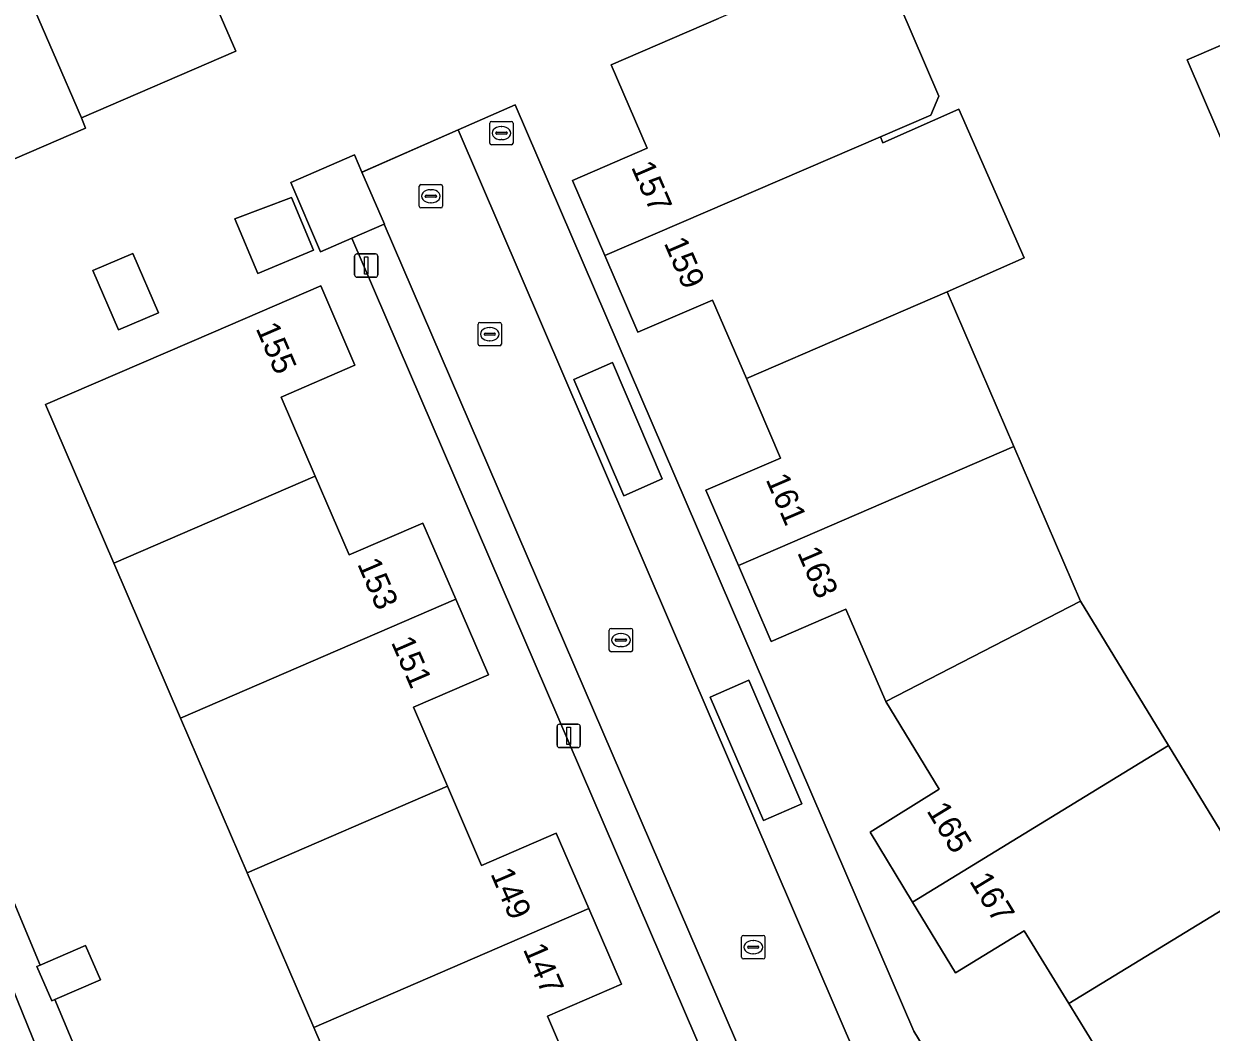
# Model space of a CAD drawing. Extents: x 157767 to 159172, y 387839 to 389425.
# Drawn here: x 158289.9 to 158340.7, y 388636.6 to 388679.7 of the extents above; entities that cross this region are included whole.
import ezdxf

# ---------------------------------------------------------------- set-up
doc = ezdxf.new("R2010")
doc.units = 0
for name, color, linetype in [('IMGEO_Brandkraan', 7, 'Continuous'), ('IMGEO_Erf', 7, 'Continuous'), ('IMGEO_Kolk', 7, 'Continuous'), ('IMGEO_Lichtmast', 7, 'Continuous'), ('IMGEO_Muur', 7, 'Continuous'), ('IMGEO_Pand', 7, 'Continuous'), ('IMGEO_Pand_nummerreeks', 7, 'Continuous'), ('IMGEO_Parkeervlak_open', 7, 'Continuous'), ('IMGEO_Rijbaan_lokaal_open', 7, 'Continuous'), ('IMGEO_Rioolput', 7, 'Continuous'), ('IMGEO_Voetpad_open', 7, 'Continuous')]:
    doc.layers.add(name, color=color, linetype=linetype)

msp = doc.modelspace()

# ---------------------------------------------------------------- linework, layer by layer
at = {"layer": 'IMGEO_Brandkraan'}
for p, q in [((158309.852, 388674.635), (158309.852, 388675.487)), ((158309.927, 388675.561), (158310.779, 388675.561)), ((158310.34, 388675.341), (158310.365, 388675.341)), ((158310.853, 388675.487), (158310.853, 388674.635)), ((158310.111, 388675.055), (158310.111, 388675.067)), ((158310.549, 388675.018), (158310.151, 388675.018)), ((158310.154, 388675.104), (158310.552, 388675.104)), ((158310.595, 388675.067), (158310.595, 388675.055)), ((158310.779, 388674.561), (158309.927, 388674.561)), ((158310.363, 388674.781), (158310.338, 388674.781))]:
    msp.add_line(p, q, dxfattribs=at)
for points in [[(158309.852, 388674.635), (158309.852, 388675.487)], [(158309.927, 388675.561), (158310.779, 388675.561)], [(158310.853, 388675.487), (158310.853, 388674.635)], [(158310.779, 388674.561), (158309.927, 388674.561)]]:
    msp.add_lwpolyline(points, dxfattribs=at)
for centre, radius, start, end in [((158309.929, 388675.485), 0.0765, 91.552, 178.448), ((158309.929, 388675.485), 0.0765, 91.552, 178.448), ((158310.777, 388675.485), 0.0765, 1.552, 88.448), ((158310.777, 388675.485), 0.0765, 1.552, 88.448), ((158310.151, 388675.064), 0.0403, 85.8775, 175.7526), ((158310.148, 388675.054), 0.0366, 178.938, 274.7102), ((158310.552, 388675.061), 0.043, 264.8664, 352.4533), ((158310.556, 388675.066), 0.0386, 1.7309, 96.639), ((158309.929, 388674.637), 0.0765, 181.552, 268.448), ((158309.929, 388674.637), 0.0765, 181.552, 268.448), ((158310.777, 388674.637), 0.0765, 271.552, 358.448), ((158310.777, 388674.637), 0.0765, 271.552, 358.448)]:
    msp.add_arc(centre, radius, start, end, dxfattribs=at)
for centre, major_axis, ratio, start_param, end_param in [((158310.339, 388675.061), (-0.387, 0.002), 0.722429, 4.712389, 7.853982), ((158310.364, 388675.061), (-0.39, 0.002), 0.717154, 1.570796, 4.712389)]:
    msp.add_ellipse(centre, major_axis=major_axis, ratio=ratio, start_param=start_param, end_param=end_param, dxfattribs=at)
at = {"layer": 'IMGEO_Erf'}
for points in [[(158326.816, 388681.86), (158329.064, 388676.643), (158328.716, 388675.827), (158326.558, 388674.897), (158326.661, 388674.646), (158329.916, 388676.076), (158332.705, 388669.729), (158329.409, 388668.281), (158332.261, 388661.663), (158335.111, 388655.049), (158338.876, 388648.882), (158342.628, 388642.738)], [(158297.78, 388681.36), (158298.991, 388678.558), (158292.398, 388675.708), (158292.559, 388675.265), (158285.951, 388672.417), (158284.557, 388675.653), (158277.947, 388672.805), (158271.34, 388669.958), (158264.72, 388667.106), (158258.11, 388664.257), (158255.902, 388663.306), (158251.31, 388661.327), (158247.605, 388669.926), (158251.153, 388671.455), (158249.792, 388674.613), (158253.051, 388676.017), (158256.282, 388677.41), (158257.655, 388674.225), (158261.038, 388675.683), (158264.387, 388677.126), (158263.005, 388680.334)], [(158336.539, 388634.714), (158334.615, 388637.852), (158332.71, 388640.961), (158329.775, 388639.17), (158327.937, 388642.191), (158326.118, 388645.179), (158329.073, 388647.012), (158326.786, 388650.767), (158325.085, 388654.714), (158321.882, 388653.333), (158320.486, 388656.573), (158319.099, 388659.792), (158322.293, 388661.168), (158320.827, 388664.569), (158319.382, 388667.923), (158316.187, 388666.546), (158314.775, 388669.822), (158313.389, 388673.039), (158316.582, 388674.415), (158315.045, 388677.981), (158319.637, 388679.96)], [(158342.343, 388672), (158339.675, 388678.191), (158341.102, 388678.806)], [(158272.667, 388613.866), (158286.654, 388619.907), (158295.446, 388623.704), (158286.507, 388645.714), (158287.796, 388646.255), (158290.63, 388639.498), (158292.571, 388640.334), (158293.205, 388638.862), (158291.25, 388638.019), (158296.977, 388624.365), (158306.017, 388628.269), (158316.202, 388632.668), (158319.641, 388634.153), (158303.958, 388670.568), (158302.615, 388669.989), (158301.339, 388672.951), (158304.072, 388674.128), (158304.388, 388673.396), (158308.508, 388675.198), (158310.944, 388676.264), (158327.987, 388636.675), (158337.777, 388620.598), (158361.504, 388635.188)]]:
    msp.add_lwpolyline(points, dxfattribs=at)
for points in [[(158298.954, 388671.39), (158301.368, 388672.302), (158302.313, 388670.06), (158299.936, 388669.059)], [(158295.684, 388667.383), (158293.977, 388666.648), (158292.885, 388669.18), (158294.593, 388669.915)], [(158303.838, 388657.027), (158306.997, 388658.388), (158308.397, 388655.14), (158309.794, 388651.897), (158306.591, 388650.516), (158308.046, 388647.14), (158309.505, 388643.755), (158312.697, 388645.131), (158314.086, 388641.909), (158315.48, 388638.674), (158312.316, 388637.31), (158313.847, 388633.757), (158305.249, 388630.052), (158303.27, 388634.644), (158302.329, 388636.828), (158299.479, 388643.442), (158296.629, 388650.056), (158293.779, 388656.67), (158290.854, 388663.458), (158298.032, 388666.551), (158302.623, 388668.529), (158304.085, 388665.136), (158300.93, 388663.777), (158302.385, 388660.4)]]:
    msp.add_lwpolyline(points, close=True, dxfattribs=at)
at = {"layer": 'IMGEO_Kolk'}
for p, q in [((158309.352, 388666.04), (158309.352, 388666.892)), ((158309.427, 388666.966), (158310.279, 388666.966)), ((158309.84, 388666.746), (158309.865, 388666.746)), ((158310.353, 388666.892), (158310.353, 388666.04)), ((158309.611, 388666.46), (158309.611, 388666.472)), ((158310.049, 388666.423), (158309.651, 388666.423)), ((158309.654, 388666.509), (158310.052, 388666.509)), ((158309.863, 388666.186), (158309.838, 388666.186)), ((158310.095, 388666.472), (158310.095, 388666.46)), ((158310.279, 388665.966), (158309.427, 388665.966)), ((158314.963, 388652.963), (158314.963, 388653.815)), ((158315.038, 388653.889), (158315.89, 388653.889)), ((158315.451, 388653.669), (158315.476, 388653.669)), ((158315.964, 388653.815), (158315.964, 388652.963)), ((158315.222, 388653.383), (158315.222, 388653.395)), ((158315.66, 388653.346), (158315.262, 388653.346)), ((158315.265, 388653.432), (158315.663, 388653.432)), ((158315.474, 388653.109), (158315.449, 388653.109)), ((158315.706, 388653.395), (158315.706, 388653.383)), ((158315.89, 388652.889), (158315.038, 388652.889)), ((158320.622, 388639.836), (158320.622, 388640.688)), ((158320.697, 388640.762), (158321.549, 388640.762)), ((158320.924, 388640.305), (158321.322, 388640.305)), ((158321.11, 388640.542), (158321.135, 388640.542)), ((158321.623, 388640.688), (158321.623, 388639.836)), ((158320.881, 388640.256), (158320.881, 388640.268)), ((158321.319, 388640.219), (158320.921, 388640.219)), ((158321.133, 388639.982), (158321.108, 388639.982)), ((158321.365, 388640.268), (158321.365, 388640.256)), ((158321.549, 388639.762), (158320.697, 388639.762))]:
    msp.add_line(p, q, dxfattribs=at)
for points in [[(158309.352, 388666.04), (158309.352, 388666.892)], [(158309.427, 388666.966), (158310.279, 388666.966)], [(158310.353, 388666.892), (158310.353, 388666.04)], [(158310.279, 388665.966), (158309.427, 388665.966)], [(158314.963, 388652.963), (158314.963, 388653.815)], [(158315.038, 388653.889), (158315.89, 388653.889)], [(158315.964, 388653.815), (158315.964, 388652.963)], [(158315.89, 388652.889), (158315.038, 388652.889)], [(158320.622, 388639.836), (158320.622, 388640.688)], [(158320.697, 388640.762), (158321.549, 388640.762)], [(158321.623, 388640.688), (158321.623, 388639.836)], [(158321.549, 388639.762), (158320.697, 388639.762)]]:
    msp.add_lwpolyline(points, dxfattribs=at)
for centre, radius, start, end in [((158309.429, 388666.89), 0.0765, 91.552, 178.448), ((158309.429, 388666.89), 0.0765, 91.552, 178.448), ((158310.277, 388666.89), 0.0765, 1.552, 88.448), ((158310.277, 388666.89), 0.0765, 1.552, 88.448), ((158309.651, 388666.469), 0.0403, 85.8775, 175.7526), ((158309.648, 388666.459), 0.0366, 178.938, 274.7102), ((158310.052, 388666.466), 0.043, 264.8664, 352.4533), ((158310.056, 388666.471), 0.0386, 1.7309, 96.639), ((158309.429, 388666.042), 0.0765, 181.552, 268.448), ((158309.429, 388666.042), 0.0765, 181.552, 268.448), ((158310.277, 388666.042), 0.0765, 271.552, 358.448), ((158310.277, 388666.042), 0.0765, 271.552, 358.448), ((158315.04, 388653.813), 0.0765, 91.552, 178.448), ((158315.04, 388653.813), 0.0765, 91.552, 178.448), ((158315.888, 388653.813), 0.0765, 1.552, 88.448), ((158315.888, 388653.813), 0.0765, 1.552, 88.448), ((158315.262, 388653.392), 0.0403, 85.8775, 175.7526), ((158315.259, 388653.382), 0.0366, 178.938, 274.7102), ((158315.663, 388653.389), 0.043, 264.8664, 352.4533), ((158315.667, 388653.394), 0.0386, 1.7309, 96.639), ((158315.04, 388652.965), 0.0765, 181.552, 268.448), ((158315.04, 388652.965), 0.0765, 181.552, 268.448), ((158315.888, 388652.965), 0.0765, 271.552, 358.448), ((158315.888, 388652.965), 0.0765, 271.552, 358.448), ((158320.699, 388640.686), 0.0765, 91.552, 178.448), ((158320.699, 388640.686), 0.0765, 91.552, 178.448), ((158320.921, 388640.265), 0.0403, 85.8775, 175.7526), ((158321.326, 388640.267), 0.0386, 1.7309, 96.639), ((158321.547, 388640.686), 0.0765, 1.552, 88.448), ((158321.547, 388640.686), 0.0765, 1.552, 88.448), ((158320.699, 388639.838), 0.0765, 181.552, 268.448), ((158320.699, 388639.838), 0.0765, 181.552, 268.448), ((158320.918, 388640.255), 0.0366, 178.938, 274.7102), ((158321.322, 388640.262), 0.043, 264.8664, 352.4533), ((158321.547, 388639.838), 0.0765, 271.552, 358.448), ((158321.547, 388639.838), 0.0765, 271.552, 358.448)]:
    msp.add_arc(centre, radius, start, end, dxfattribs=at)
for centre, major_axis, ratio, start_param, end_param in [((158309.839, 388666.466), (-0.387, 0.002), 0.722429, 4.712389, 7.853982), ((158309.864, 388666.466), (-0.39, 0.002), 0.717154, 1.570796, 4.712389), ((158315.45, 388653.389), (-0.387, 0.002), 0.722429, 4.712389, 7.853982), ((158315.475, 388653.389), (-0.39, 0.002), 0.717154, 1.570796, 4.712389), ((158321.109, 388640.262), (-0.387, 0.002), 0.722429, 4.712389, 7.853982), ((158321.134, 388640.262), (-0.39, 0.002), 0.717154, 1.570796, 4.712389)]:
    msp.add_ellipse(centre, major_axis=major_axis, ratio=ratio, start_param=start_param, end_param=end_param, dxfattribs=at)
at = {"layer": 'IMGEO_Lichtmast'}
for p, q in [((158304.075, 388668.998), (158304.075, 388669.798)), ((158304.075, 388669.798), (158304.075, 388668.998)), ((158304.175, 388669.898), (158304.965, 388669.898)), ((158304.965, 388669.898), (158304.175, 388669.898)), ((158305.065, 388669.798), (158305.065, 388668.998)), ((158305.065, 388668.998), (158305.065, 388669.798)), ((158304.965, 388668.898), (158304.175, 388668.898)), ((158304.175, 388668.898), (158304.965, 388668.898)), ((158312.733, 388648.895), (158312.733, 388649.695)), ((158312.733, 388649.695), (158312.733, 388648.895)), ((158312.833, 388649.795), (158313.623, 388649.795)), ((158313.623, 388649.795), (158312.833, 388649.795)), ((158313.723, 388649.695), (158313.723, 388648.895)), ((158313.723, 388648.895), (158313.723, 388649.695)), ((158313.623, 388648.795), (158312.833, 388648.795)), ((158312.833, 388648.795), (158313.623, 388648.795))]:
    msp.add_line(p, q, dxfattribs=at)
for points in [[(158304.495, 388669.773), (158304.645, 388669.773), (158304.645, 388669.023), (158304.495, 388669.023), (158304.495, 388669.773)], [(158313.153, 388649.67), (158313.303, 388649.67), (158313.303, 388648.92), (158313.153, 388648.92), (158313.153, 388649.67)]]:
    msp.add_lwpolyline(points, dxfattribs=at)
for centre, start, end in [((158304.175, 388669.798), 90, 180), ((158304.175, 388669.798), 90, 180), ((158304.965, 388669.798), 0, 90), ((158304.965, 388669.798), 360, 90), ((158304.175, 388668.998), 180, 270), ((158304.175, 388668.998), 180, 270), ((158304.965, 388668.998), 270, 0), ((158304.965, 388668.998), 270, 0), ((158312.833, 388649.695), 90, 180), ((158312.833, 388649.695), 90, 180), ((158313.623, 388649.695), 0, 90), ((158313.623, 388649.695), 360, 90), ((158312.833, 388648.895), 180, 270), ((158312.833, 388648.895), 180, 270), ((158313.623, 388648.895), 270, 0), ((158313.623, 388648.895), 270, 0)]:
    msp.add_arc(centre, 0.1, start, end, dxfattribs=at)
at = {"layer": 'IMGEO_Muur'}
msp.add_lwpolyline([(158304.391, 388673.397), (158308.508, 388675.198)], dxfattribs=at)
at = {"layer": 'IMGEO_Pand'}
for points in [[(158287.45, 388687.077), (158291.176, 388678.505), (158292.398, 388675.708), (158298.991, 388678.558), (158297.78, 388681.36), (158292.703, 388693.103), (158289.417, 388691.687), (158290.785, 388688.514), (158289.683, 388688.039)], [(158287.45, 388687.077), (158284.059, 388685.616), (158282.692, 388688.789), (158279.483, 388687.407), (158284.557, 388675.653), (158285.951, 388672.417), (158292.559, 388675.265), (158292.398, 388675.708), (158291.176, 388678.505)], [(158326.816, 388681.86), (158325.546, 388682.506), (158323.634, 388681.682), (158322.905, 388681.368), (158319.637, 388679.96), (158315.045, 388677.981), (158316.582, 388674.415), (158313.389, 388673.039), (158314.775, 388669.822), (158326.558, 388674.897), (158328.716, 388675.827), (158329.064, 388676.643)], [(158326.558, 388674.897), (158314.775, 388669.822), (158316.187, 388666.546), (158319.382, 388667.923), (158320.827, 388664.569), (158329.409, 388668.281), (158332.705, 388669.729), (158329.916, 388676.076), (158326.661, 388674.646)], [(158304.388, 388673.396), (158304.072, 388674.128), (158301.339, 388672.951), (158302.615, 388669.989), (158303.958, 388670.568), (158305.334, 388671.161), (158305.348, 388671.167)], [(158298.954, 388671.39), (158299.936, 388669.059), (158302.313, 388670.06), (158301.368, 388672.302)], [(158292.885, 388669.18), (158293.977, 388666.648), (158295.684, 388667.383), (158294.593, 388669.915)], [(158302.385, 388660.4), (158300.93, 388663.777), (158304.085, 388665.136), (158302.623, 388668.529), (158298.032, 388666.551), (158290.854, 388663.458), (158293.779, 388656.67)], [(158320.486, 388656.573), (158332.261, 388661.663), (158329.409, 388668.281), (158320.827, 388664.569), (158322.293, 388661.168), (158319.099, 388659.792)], [(158332.261, 388661.663), (158320.486, 388656.573), (158321.882, 388653.333), (158325.085, 388654.714), (158326.786, 388650.767), (158335.111, 388655.049)], [(158302.385, 388660.4), (158293.779, 388656.67), (158296.629, 388650.056), (158308.397, 388655.14), (158306.997, 388658.388), (158303.838, 388657.027)], [(158299.479, 388643.442), (158308.046, 388647.14), (158306.591, 388650.516), (158309.794, 388651.897), (158308.397, 388655.14), (158296.629, 388650.056)], [(158326.786, 388650.767), (158329.073, 388647.012), (158326.118, 388645.179), (158327.937, 388642.191), (158338.876, 388648.882), (158335.111, 388655.049)], [(158338.876, 388648.882), (158327.937, 388642.191), (158329.775, 388639.17), (158332.71, 388640.961), (158334.615, 388637.852), (158342.628, 388642.738)], [(158299.479, 388643.442), (158302.329, 388636.828), (158314.086, 388641.909), (158312.697, 388645.131), (158309.505, 388643.755), (158308.046, 388647.14)], [(158346.484, 388636.423), (158349.059, 388637.938), (158345.179, 388644.293), (158342.628, 388642.738), (158334.615, 388637.852), (158336.539, 388634.714), (158333.61, 388632.912), (158335.436, 388629.923)], [(158314.086, 388641.909), (158302.329, 388636.828), (158303.27, 388634.644), (158305.249, 388630.052), (158313.847, 388633.757), (158312.316, 388637.31), (158315.48, 388638.674)], [(158290.63, 388639.498), (158290.489, 388639.437), (158291.123, 388637.964), (158291.25, 388638.019), (158293.205, 388638.862), (158292.571, 388640.334)]]:
    msp.add_lwpolyline(points, close=True, dxfattribs=at)
at = {"layer": 'IMGEO_Parkeervlak_open'}
for points in [[(158315.592, 388659.555), (158317.23, 388660.28), (158315.104, 388665.252), (158313.449, 388664.532)], [(158321.557, 388645.68), (158323.196, 388646.39), (158320.934, 388651.672), (158319.275, 388650.944)]]:
    msp.add_lwpolyline(points, close=True, dxfattribs=at)
at = {"layer": 'IMGEO_Rijbaan_lokaal_open'}
msp.add_lwpolyline([(158308.508, 388675.198), (158304.388, 388673.396), (158305.348, 388671.167), (158305.334, 388671.161), (158321.606, 388633.419), (158329.505, 388620.448), (158333.305, 388622.841), (158325.584, 388635.46)], close=True, dxfattribs=at)
at = {"layer": 'IMGEO_Rioolput'}
for p, q in [((158306.834, 388671.935), (158306.834, 388672.787)), ((158306.909, 388672.861), (158307.761, 388672.861)), ((158307.835, 388672.787), (158307.835, 388671.935)), ((158307.093, 388672.355), (158307.093, 388672.367)), ((158307.531, 388672.318), (158307.133, 388672.318)), ((158307.136, 388672.404), (158307.534, 388672.404)), ((158307.322, 388672.641), (158307.347, 388672.641)), ((158307.577, 388672.367), (158307.577, 388672.355)), ((158307.761, 388671.861), (158306.909, 388671.861)), ((158307.345, 388672.081), (158307.32, 388672.081))]:
    msp.add_line(p, q, dxfattribs=at)
for points in [[(158306.834, 388671.935), (158306.834, 388672.787)], [(158306.909, 388672.861), (158307.761, 388672.861)], [(158307.835, 388672.787), (158307.835, 388671.935)], [(158307.761, 388671.861), (158306.909, 388671.861)]]:
    msp.add_lwpolyline(points, dxfattribs=at)
for centre, radius, start, end in [((158306.911, 388672.785), 0.0765, 91.552, 178.448), ((158306.911, 388672.785), 0.0765, 91.552, 178.448), ((158307.759, 388672.785), 0.0765, 1.552, 88.448), ((158307.759, 388672.785), 0.0765, 1.552, 88.448), ((158307.133, 388672.364), 0.0403, 85.8775, 175.7526), ((158307.13, 388672.354), 0.0366, 178.938, 274.7102), ((158307.534, 388672.361), 0.043, 264.8664, 352.4533), ((158307.538, 388672.366), 0.0386, 1.7309, 96.639), ((158306.911, 388671.937), 0.0765, 181.552, 268.448), ((158306.911, 388671.937), 0.0765, 181.552, 268.448), ((158307.759, 388671.937), 0.0765, 271.552, 358.448), ((158307.759, 388671.937), 0.0765, 271.552, 358.448)]:
    msp.add_arc(centre, radius, start, end, dxfattribs=at)
for centre, major_axis, ratio, start_param, end_param in [((158307.321, 388672.361), (-0.387, 0.002), 0.722429, 4.712389, 7.853982), ((158307.346, 388672.361), (-0.39, 0.002), 0.717154, 1.570796, 4.712389)]:
    msp.add_ellipse(centre, major_axis=major_axis, ratio=ratio, start_param=start_param, end_param=end_param, dxfattribs=at)
at = {"layer": 'IMGEO_Voetpad_open'}
for points in [[(158343.322, 388673.654), (158341.102, 388678.806), (158339.675, 388678.191), (158342.343, 388672), (158345.429, 388664.839), (158345.52, 388664.88), (158347.251, 388661.008), (158347.291, 388660.888), (158349.267, 388656.47), (158349.073, 388656.383), (158350.485, 388653.107), (158361.504, 388635.188), (158362.807, 388635.989), (158360.406, 388639.917), (158355.297, 388648.272), (158351.779, 388654.031), (158347.706, 388663.482)], [(158327.987, 388636.675), (158310.944, 388676.264), (158308.508, 388675.198), (158325.584, 388635.46), (158333.305, 388622.841), (158334.165, 388621.436), (158337.777, 388620.598)], [(158305.334, 388671.161), (158303.958, 388670.568), (158319.641, 388634.153), (158316.202, 388632.668), (158317.32, 388630.773), (158321.606, 388633.419)], [(158315.592, 388659.555), (158313.449, 388664.532), (158315.104, 388665.252), (158317.23, 388660.28)], [(158323.196, 388646.39), (158321.557, 388645.68), (158319.275, 388650.944), (158320.934, 388651.672)], [(158291.25, 388638.019), (158291.123, 388637.964), (158290.489, 388639.437), (158290.63, 388639.498), (158287.796, 388646.255), (158286.507, 388645.714), (158295.446, 388623.704), (158296.977, 388624.365)]]:
    msp.add_lwpolyline(points, close=True, dxfattribs=at)

# ---------------------------------------------------------------- texts
at = {"layer": 'IMGEO_Pand_nummerreeks'}
for s, rotation, p in [('157', 293.3134, (158315.886, 388673.61)), ('159', 293.3134, (158317.285, 388670.364)), ('155', 293.3106, (158299.832, 388666.717)), ('161', 293.3098, (158321.642, 388660.257)), ('163', 293.3077, (158322.988, 388657.133)), ('153', 293.3114, (158304.175, 388656.648)), ('151', 293.3114, (158305.618, 388653.298)), ('165', 301.3242, (158328.511, 388646.094)), ('149', 293.3163, (158309.869, 388643.404)), ('167', 301.3242, (158330.339, 388643.09)), ('147', 293.3163, (158311.261, 388640.176))]:
    msp.add_text(s, height=1, rotation=rotation, dxfattribs=at).set_placement(p)

doc.saveas('drawing.dxf')
